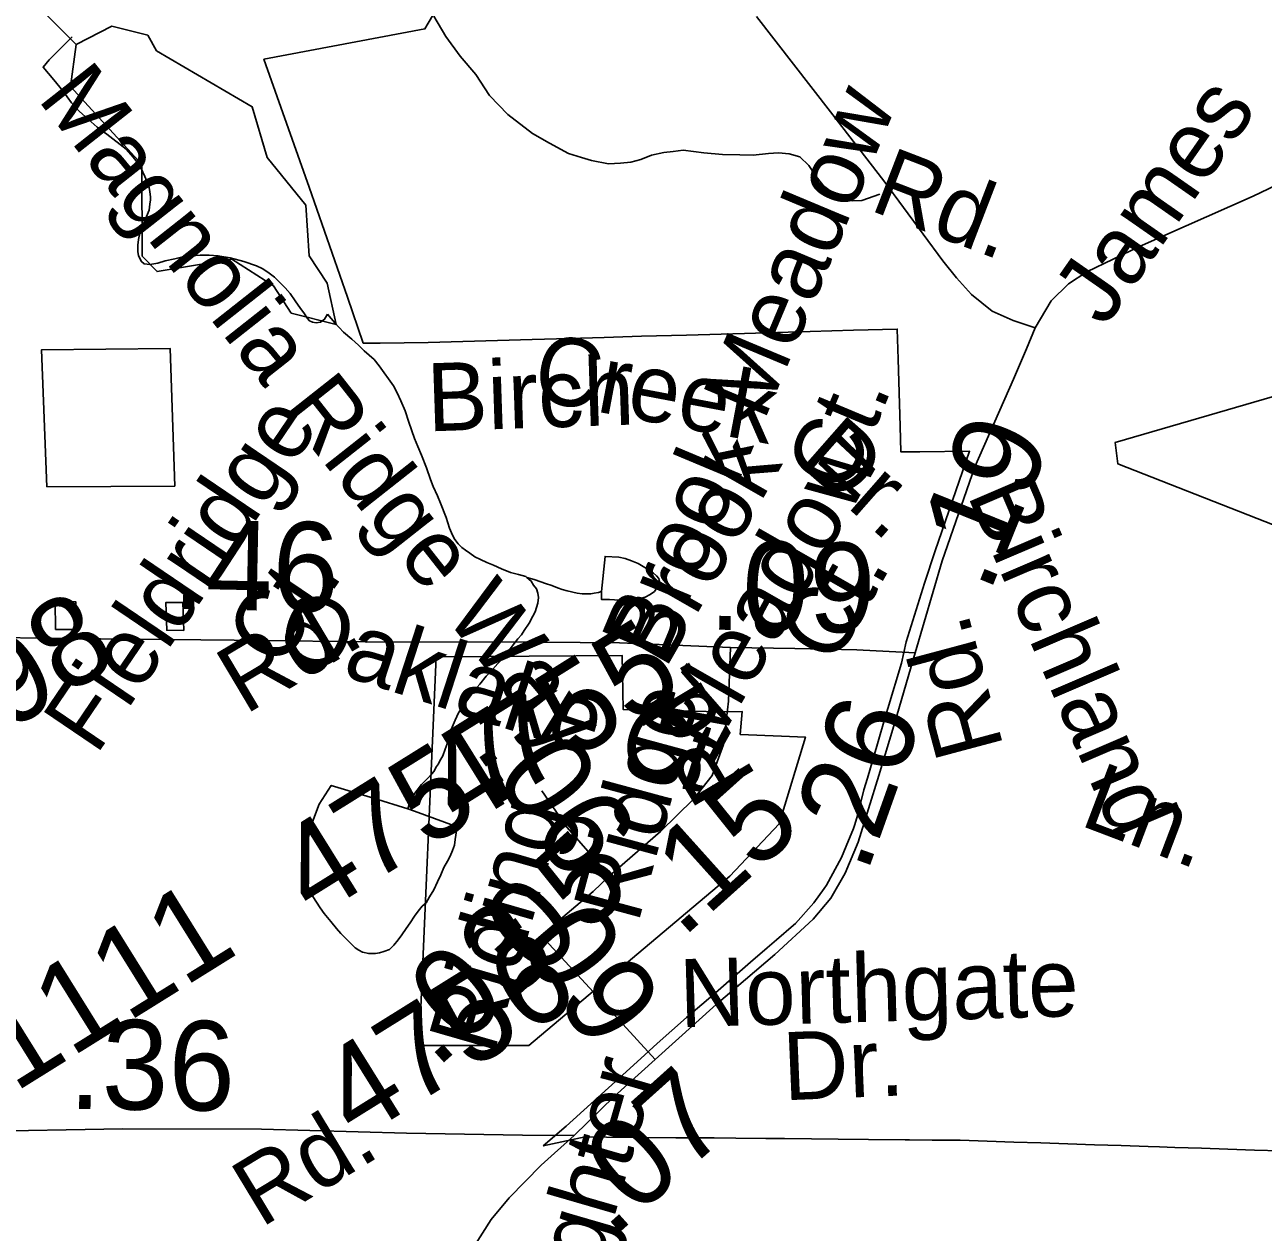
# Model space of a CAD drawing. Extents: x 2001466 to 31450019, y -30647475 to 847247.
# Drawn here: x 2057685 to 2061145, y 677008 to 680380 of the extents above; entities that cross this region are included whole.
import ezdxf

# ---------------------------------------------------------------- set-up
doc = ezdxf.new("R2010")
doc.units = 0
for name, color, linetype in [('Exist Boundary Political City Limit New', 7, 'Continuous'), ('Exist Hydrographic Misc Water Feature', 7, 'Continuous'), ('Exist Road Non-System Type 51', 7, 'Continuous'), ('Exist Road Non-System Type 51 Label', 7, 'Continuous'), ('Exist Road Secondary Mileage Hundredths English Label', 7, 'Continuous'), ('Exist Road Secondary Type 51 Attributed', 7, 'Continuous'), ('Exist Road Secondary Type 51 Label', 7, 'Continuous'), ('Exist Road Secondary Type 51 Number Label', 7, 'Continuous'), ('Map Preparation Boundary City Limit Buffer Line', 7, 'Continuous')]:
    doc.layers.add(name, color=color, linetype=linetype)

msp = doc.modelspace()

# ---------------------------------------------------------------- linework, layer by layer
at = {"layer": 'Exist Boundary Political City Limit New'}
for points in [[(2059452.1, 677535.1), (2059533.4, 677608.2), (2059607, 677670.7), (2059682.5, 677736.1), (2059712.1, 677762.4), (2059759.4, 677802.6), (2059785, 677824.4), (2059832.6, 677866.1), (2059838.1, 677870.9), (2059889.2, 677928.5), (2059918.5, 677968.4), (2059925, 677977.2), (2059966.5, 678055), (2059979.6, 678086.7), (2060000, 678135.8), (2060003, 678144), (2060012.4, 678174.8), (2060013.6, 678179.8), (2060029.4, 678243.4), (2060039.1, 678276.2), (2060067.4, 678372.6), (2060088.9, 678446.4), (2060096.4, 678471.2), (2060134.5, 678597.1), (2060147.6, 678657.4), (2060198.5, 678821.2), (2060227.9, 678911.3), (2060324.4, 679189.1), (2060185.2, 679187.9), (2060132.6, 679187.4), (2060130.5, 679258.9), (2060124.9, 679446), (2060122.4, 679530.6), (2060000, 679527), (2059879.4, 679523.6), (2059696.1, 679518.4), (2059533.2, 679513.8), (2059408, 679510.2), (2059303.9, 679507.2), (2059205, 679504.4), (2059102.2, 679501.5), (2058811.8, 679493.2), (2058678, 679491.1), (2058630.8, 679491.2), (2058587, 679619.5), (2058479.4, 679926.8), (2058453.5, 680000), (2058353.2, 680284.1), (2058802.8, 680368.7), (2058909.6, 680551.6)], [(2058104, 679091.9), (2058091.2, 679476.3), (2057732.2, 679472.6), (2057746.9, 679090.1), (2058104, 679091.9)], [(2057829.1, 678691.2), (2057827.8, 678769.1), (2057769.8, 678769.7), (2057771.4, 678691.8), (2057829.1, 678691.2)], [(2058126.6, 678766.5), (2058079.4, 678766.9), (2058081.8, 678689.2), (2058129.4, 678688.8), (2058126.6, 678766.5)], [(2059683.2, 678398.4), (2059688.8, 678462.5), (2059626.6, 678461.9), (2059356.6, 678468.5), (2059353.5, 678619.2), (2058834, 678615.1), (2058786.9, 677529.5), (2059092.8, 677529.5), (2059655.1, 678002.2), (2059792.6, 678148.9), (2059865.9, 678391.2), (2059798.8, 678393.9), (2059683.2, 678398.4)], [(2059133.2, 677249.2), (2059197.4, 677304.9), (2059335.2, 677429.4), (2059405.9, 677493.2), (2059452.1, 677535.1)], [(2061194, 677235.4), (2061120, 677237.9), (2061046.1, 677240.3), (2060972.1, 677242.8), (2060898.1, 677245.2), (2060854.9, 677246.6), (2060823.2, 677247.7), (2060748.2, 677250.2), (2060673.2, 677252.6), (2060598.4, 677255.1), (2060523.4, 677257.6), (2060448.4, 677260.1), (2060373.5, 677262.6), (2060298.5, 677265.1), (2060294.2, 677265.1), (2060219.5, 677265.8), (2060156.2, 677266.4), (2060144.5, 677266.5), (2060041.6, 677267.5), (2059957.6, 677268.2), (2059882.8, 677268.9), (2059807.8, 677269.7), (2059754.8, 677270.1), (2059671.8, 677270.9), (2059610.9, 677271.5), (2059503.9, 677272.3), (2059421.9, 677273.1), (2059309.8, 677274.1), (2059258.1, 677274.6), (2059250.2, 677274.9), (2059133.2, 677249.2)]]:
    msp.add_lwpolyline(points, dxfattribs=at)
at = {"layer": 'Exist Hydrographic Misc Water Feature'}
for points in [[(2057828.7, 680325.4), (2057728.6, 680426), (2057653.8, 680558.7), (2057619.7, 680792.3), (2057385.8, 681440.1), (2057368.8, 681548.7), (2057425.8, 681800.2)], [(2057828.7, 680325.4), (2057928.7, 680375.9), (2058028.6, 680351), (2058053.6, 680307.8), (2058320.6, 680151.5), (2058362.6, 680009.5), (2058470.7, 679876.1), (2058479.7, 679734.8), (2058529.6, 679658.4), (2058554.6, 679543), (2058429.7, 679575.1), (2058379.7, 679651.5), (2058263.6, 679726.1), (2058054.7, 679691), (2058013.6, 679734.5), (2058012.6, 679990.4), (2057812.7, 680207.7), (2057828.7, 680325.4)], [(2057817.8, 680346.5), (2057753.8, 680282.3), (2057736.2, 680262.3), (2057766.3, 680226.1), (2057791.8, 680196.2), (2057816, 680162.6), (2057837.9, 680138.5), (2057862.3, 680116.6), (2057887.9, 680094.5), (2057914.4, 680074.6), (2057968.3, 680032.8), (2057988.4, 680010.7), (2058002.4, 679992.7), (2058010.2, 679978.6), (2058020.6, 679956.7), (2058028.2, 679938.9), (2058032.7, 679924.9), (2058034.4, 679914.9), (2058036.4, 679898.8), (2058036.8, 679891), (2058034.4, 679878.8), (2058032.5, 679862.8), (2058024.9, 679845), (2058018.4, 679828.9), (2058014.9, 679814.8), (2058006.5, 679798.7), (2058002.8, 679781), (2058000.9, 679764.6), (2058000.9, 679746.8), (2058002.8, 679734.7), (2058011.2, 679718.8), (2058019, 679712.8), (2058034.8, 679710.8), (2058056.7, 679714.8), (2058077, 679721.1), (2058104.7, 679727), (2058130.7, 679733.1), (2058150.6, 679735), (2058174.8, 679737), (2058200.6, 679737.1), (2058224.6, 679735.1), (2058258.9, 679729.2), (2058296.8, 679719.4), (2058332.7, 679707.4), (2058348.7, 679699.3), (2058364.5, 679689.6), (2058382.9, 679675.5), (2058402.6, 679655.4), (2058412.9, 679645.8), (2058426.8, 679629.5), (2058441, 679609.5), (2058455.1, 679587.9), (2058465, 679575.8), (2058475, 679559.7), (2058481, 679553.9), (2058489.2, 679549.8), (2058499, 679547.9), (2058511.3, 679549.7), (2058522.8, 679557.7), (2058531, 679571.9)], [(2059088.1, 678836.8), (2059084.4, 678839.1), (2059064.5, 678844.9), (2059042.2, 678851.1), (2059016.6, 678860.7), (2058994.4, 678870.9), (2058976.2, 678879), (2058957.9, 678886.6), (2058942.3, 678894.6), (2058928.2, 678904.5), (2058916.1, 678912.8), (2058906.2, 678920.4), (2058896, 678930.5), (2058886.1, 678942.5), (2058880, 678954.8), (2058871.8, 678974.7), (2058861.9, 679004.5), (2058846.2, 679044.3), (2058838, 679064.6), (2058825.6, 679090.4), (2058818.1, 679110.2), (2058807.6, 679142.6), (2058793.7, 679178.4), (2058783.6, 679202.2), (2058773.8, 679224.4), (2058757.6, 679270.2), (2058747.5, 679302.2), (2058735.6, 679330.4), (2058725.2, 679352.2), (2058715.3, 679371.9), (2058701.4, 679391.9), (2058689.1, 679408), (2058675.3, 679427.9), (2058661, 679445.9), (2058633.1, 679470), (2058617.1, 679485.9), (2058598.9, 679502), (2058575.1, 679521.8), (2058550.9, 679547.8), (2058531, 679571.9)], [(2061371.6, 679190.4), (2061329.5, 679388.1), (2060730.6, 679213.3), (2060738.6, 679154.1), (2061222.7, 678963.8), (2061347.6, 678990.8), (2061371.6, 679190.4)], [(2059296.2, 678797.2), (2059306.3, 678895.5), (2059344.2, 678893.4), (2059362.3, 678889.4), (2059379.9, 678883.5), (2059398.2, 678875.4), (2059422.1, 678861.6), (2059432.2, 678855.7), (2059440.2, 678849.6), (2059449.8, 678841.6), (2059456.2, 678833.8), (2059457.8, 678825.8), (2059456.2, 678815.5), (2059450.2, 678805.9), (2059444.3, 678797.9), (2059432.2, 678789.6), (2059418.2, 678781.6), (2059404.3, 678777.6), (2059386.3, 678773.4), (2059368, 678771.7), (2059346.3, 678773.4), (2059318.2, 678775.6), (2059296.4, 678775.2), (2059296.2, 678797.2)], [(2058755.5, 678190.4), (2058759.2, 678202.4), (2058765.4, 678218.6), (2058775.2, 678234.5), (2058781.4, 678242.5), (2058787.3, 678250.5), (2058793.2, 678258.5), (2058801.5, 678266.6), (2058809.2, 678274.8), (2058817.2, 678282.5), (2058827.5, 678294.8), (2058835.3, 678308.5), (2058841.2, 678316.6), (2058845.1, 678324.5), (2058852.9, 678338.7), (2058859.1, 678356.9), (2058865, 678372.6), (2058869.1, 678386.6), (2058876.7, 678412.6), (2058887.2, 678438.6), (2058896.8, 678458.6), (2058906.6, 678474.6), (2058924.7, 678498.6), (2058942.7, 678522.6), (2058956.5, 678538.8), (2058974.5, 678560.8), (2058992.8, 678580.8), (2059006.5, 678596.9), (2059024.3, 678614.9), (2059036.4, 678630.9), (2059046.9, 678644.8), (2059062.5, 678665.1), (2059072.5, 678677), (2059080.5, 678689.1), (2059094.5, 678708.9), (2059104.3, 678729), (2059110.5, 678741), (2059118.3, 678764.9), (2059120.1, 678780.9), (2059118.3, 678792.9), (2059114.4, 678804.9), (2059106.2, 678815), (2059100.2, 678826.9), (2059088.1, 678836.8)], [(2059296.2, 678797.2), (2059288.2, 678795.1), (2059276.1, 678793.3), (2059266.3, 678791.2), (2059254, 678791.4), (2059242.1, 678791.2), (2059228, 678793.3), (2059200.1, 678799.2), (2059186.3, 678803.3), (2059176.3, 678807.2), (2059154.3, 678815), (2059142.2, 678819.3), (2059108, 678831), (2059088.1, 678836.8)], [(2058755.5, 678190.4), (2058659.4, 678220.4), (2058541.2, 678256.2), (2058507.6, 678204.1), (2058491.6, 678161.9), (2058483.4, 678133.9), (2058465.8, 678066), (2058463.7, 678048.1), (2058464.1, 678020.1), (2058468, 678000), (2058471.7, 677982), (2058480.1, 677968.2), (2058490, 677946), (2058500.2, 677930.2), (2058510.3, 677914.1), (2058522, 677898.1), (2058540, 677876.4), (2058555.8, 677856.1), (2058567.9, 677842.1), (2058583.9, 677826.3), (2058598.2, 677812.4), (2058608.5, 677802.3), (2058618.1, 677796.4), (2058628.2, 677790.4), (2058646.2, 677786.4), (2058664.5, 677786.5), (2058676.2, 677788.3), (2058688.5, 677792.6), (2058704.3, 677798.3), (2058715.9, 677810.3), (2058728.2, 677824.7), (2058738.1, 677838.6), (2058750.2, 677856.7), (2058761.7, 677872.7), (2058774.2, 677890.8), (2058784, 677904.6), (2058795.7, 677918.7), (2058806, 677928.5), (2058815.8, 677944.8), (2058828.1, 677964.5), (2058838.2, 677986.5), (2058847.8, 678006.5), (2058855.8, 678026.8), (2058865.6, 678044.8), (2058873.4, 678058.6), (2058879.6, 678074.7), (2058885.7, 678088.8), (2058887.6, 678104.7), (2058891.5, 678128.9), (2058891.5, 678138.6), (2058885.3, 678142.8), (2058773.8, 678184.4), (2058755.5, 678190.4)]]:
    msp.add_lwpolyline(points, dxfattribs=at)
at = {"layer": 'Exist Road Non-System Type 51'}
msp.add_lwpolyline([(2060074, 679906.9), (2060023.6, 679889.9), (2059997.6, 679888.4), (2059973.7, 679892.9), (2059950, 679905.4), (2059916.5, 679930.1), (2059893.1, 679960.5), (2059875.6, 679986.9), (2059850.1, 680011.4), (2059820.3, 680020), (2059790.3, 680022.6), (2059762.3, 680021.2), (2059720.2, 680016.1), (2059682.2, 680016.8), (2059634.2, 680017.8), (2059582.3, 680022.9), (2059524.5, 680030), (2059496.4, 680026.6), (2059470.3, 680023.1), (2059436.2, 680015.8), (2059406, 680004.4), (2059377.8, 679997), (2059349.7, 679993.6), (2059315.7, 679992.3), (2059267.9, 680001.2), (2059240.1, 680009.8), (2059204.3, 680020.5), (2059150.9, 680049.6), (2059103.4, 680076.6), (2059034.5, 680130), (2058983.6, 680183), (2058944.8, 680241.8), (2058901.8, 680292.7), (2058861, 680347.5), (2058828.1, 680404.2)], dxfattribs=at)
at = {"layer": 'Exist Road Secondary Type 51 Attributed'}
for points in [[(2060508, 679534.3), (2060552.2, 679608.9), (2060600.6, 679656.5), (2060652.2, 679690.1), (2060798.9, 679760.6), (2061116.9, 679901.7), (2061264.5, 679972.2), (2061371, 680032.9), (2061466.1, 680108.3), (2061569.4, 680213.3), (2061756.2, 680423.2), (2061943.1, 680639.7), (2062112, 680856.2), (2062225, 681020.9), (2062307, 681148)], [(2059729.5, 680403.8), (2059936.2, 680137), (2060085.3, 679944.7), (2060249.8, 679721.3), (2060287.5, 679673.7), (2060330.1, 679627), (2060387.5, 679580.2), (2060446.5, 679554), (2060508, 679534.3)], [(2060172.5, 678626.2), (2060247.8, 678883.6), (2060339.3, 679146.1), (2060447.3, 679390.8), (2060483.4, 679475.3), (2060508, 679534.3)], [(2059656.9, 678641.6), (2059346.8, 678654.3), (2059015.5, 678657.4), (2058708.6, 678656.3), (2058269.9, 678661.8), (2057803.6, 678666.1), (2057279.8, 678673.6)], [(2059656.9, 678641.6), (2059650.6, 678491.6), (2059637.2, 678370.4), (2059605.6, 678283.6), (2059553.5, 678217.3), (2059461.2, 678127.7), (2059318.4, 678003.7)], [(2060172.5, 678626.2), (2060009.5, 678635.1), (2059836.3, 678638.5), (2059656.9, 678641.6)], [(2059446, 677490.7), (2059616.7, 677644.3), (2059780.1, 677783.8), (2059887.6, 677882.7), (2059936.7, 677941.1), (2059977.2, 678011.2), (2060012.9, 678097.2), (2060071.2, 678284), (2060115.4, 678432.1), (2060172.5, 678626.2)], [(2059318.4, 678003.7), (2059199.3, 678139.5), (2059129.9, 678240.6)], [(2059318.4, 678003.7), (2059272.7, 677959.9), (2059127.5, 677836.7)], [(2059127.5, 677836.7), (2059009.2, 677735.7)], [(2059446, 677490.7), (2059285.3, 677666.2), (2059127.5, 677836.7)], [(2059220, 677278.1), (2059331.8, 677386.9), (2059446, 677490.7)], [(2059220, 677278.1), (2059075.4, 677279.4), (2058751.2, 677285.3), (2058346.4, 677295.9), (2057959, 677297.1), (2057536.3, 677289.9), (2057333.6, 677286.4)], [(2058183.1, 675136.2), (2058261.4, 675239.4), (2058354.7, 675369), (2058425.3, 675480.2), (2058576.8, 675760.7), (2058663.9, 675907.3), (2058689.7, 675958.9), (2058720.7, 676048), (2058739.2, 676149.4), (2058752.7, 676278.4), (2058763.1, 676404.4), (2058789.5, 676631.1), (2058814.7, 676715.3), (2058856.8, 676810.5), (2058933.5, 676957.4), (2058987.6, 677043.4), (2059037.9, 677104.2), (2059127.9, 677195.2), (2059220, 677278.1)]]:
    msp.add_lwpolyline(points, dxfattribs=at)
at = {"layer": 'Map Preparation Boundary City Limit Buffer Line'}
for points in [[(2059452.1, 677535.1), (2059533.4, 677608.2), (2059607, 677670.7), (2059682.5, 677736.1), (2059712.1, 677762.4), (2059759.4, 677802.6), (2059785, 677824.4), (2059832.6, 677866.1), (2059838.1, 677870.9), (2059889.2, 677928.5), (2059918.5, 677968.4), (2059925, 677977.2), (2059966.5, 678055), (2059979.6, 678086.7), (2060000, 678135.8), (2060003, 678144), (2060012.4, 678174.8), (2060013.6, 678179.8), (2060029.4, 678243.4), (2060039.1, 678276.2), (2060067.4, 678372.6), (2060088.9, 678446.4), (2060096.4, 678471.2), (2060134.5, 678597.1), (2060147.6, 678657.4), (2060198.5, 678821.2), (2060227.9, 678911.3), (2060324.4, 679189.1), (2060185.2, 679187.9), (2060132.6, 679187.4), (2060130.5, 679258.9), (2060124.9, 679446), (2060122.4, 679530.6), (2060000, 679527), (2059879.4, 679523.6), (2059696.1, 679518.4), (2059533.2, 679513.8), (2059408, 679510.2), (2059303.9, 679507.2), (2059205, 679504.4), (2059102.2, 679501.5), (2058811.8, 679493.2), (2058678, 679491.1), (2058630.8, 679491.2), (2058587, 679619.5), (2058479.4, 679926.8), (2058453.5, 680000), (2058353.2, 680284.1), (2058802.8, 680368.7), (2058909.6, 680551.6)], [(2058104, 679091.9), (2058091.2, 679476.3), (2057732.2, 679472.6), (2057746.9, 679090.1), (2058104, 679091.9)], [(2057829.1, 678691.2), (2057827.8, 678769.1), (2057769.8, 678769.7), (2057771.4, 678691.8), (2057829.1, 678691.2)], [(2058126.6, 678766.5), (2058079.4, 678766.9), (2058081.8, 678689.2), (2058129.4, 678688.8), (2058126.6, 678766.5)], [(2059683.2, 678398.4), (2059688.8, 678462.5), (2059626.6, 678461.9), (2059356.6, 678468.5), (2059353.5, 678619.2), (2058834, 678615.1), (2058786.9, 677529.5), (2059092.8, 677529.5), (2059655.1, 678002.2), (2059792.6, 678148.9), (2059865.9, 678391.2), (2059798.8, 678393.9), (2059683.2, 678398.4)], [(2059133.2, 677249.2), (2059197.4, 677304.9), (2059335.2, 677429.4), (2059405.9, 677493.2), (2059452.1, 677535.1)], [(2061194, 677235.4), (2061120, 677237.9), (2061046.1, 677240.3), (2060972.1, 677242.8), (2060898.1, 677245.2), (2060854.9, 677246.6), (2060823.2, 677247.7), (2060748.2, 677250.2), (2060673.2, 677252.6), (2060598.4, 677255.1), (2060523.4, 677257.6), (2060448.4, 677260.1), (2060373.5, 677262.6), (2060298.5, 677265.1), (2060294.2, 677265.1), (2060219.5, 677265.8), (2060156.2, 677266.4), (2060144.5, 677266.5), (2060041.6, 677267.5), (2059957.6, 677268.2), (2059882.8, 677268.9), (2059807.8, 677269.7), (2059754.8, 677270.1), (2059671.8, 677270.9), (2059610.9, 677271.5), (2059503.9, 677272.3), (2059421.9, 677273.1), (2059309.8, 677274.1), (2059258.1, 677274.6), (2059250.2, 677274.9), (2059133.2, 677249.2)]]:
    msp.add_lwpolyline(points, dxfattribs=at)

# ---------------------------------------------------------------- texts
at = {"layer": 'Exist Road Non-System Type 51 Label'}
for s, rotation, p in [('Magnolia Ridge Way', 308.2428, (2057718.2, 680173.3)), ('Brook Meadow ', 67.2749, (2059466.3, 678593.2)), ('Creek', 349.2955, (2059097.4, 679334.9)), ('Birch', 1.9102, (2058811.5, 679244.6)), ('Fieldridge', 55.8741, (2057884.8, 678337.5)), ('Ct.', 67.2749, (2059982.2, 679064.5)), ('Dr.', 318.6796, (2059841.1, 679156.2)), ('Brook', 60.2865, (2059474.3, 678578.2)), ('Meadow', 60.2865, (2059603.6, 678338)), ('Birchland', 293.1898, (2060316.8, 679068.8)), ('Ct.', 55.8741, (2058394.5, 678575.6)), ('Ct.', 60.2865, (2059944.9, 678586.2)), ('Ln.', 339.2199, (2060628.2, 678146.2)), ('Northgate', 1.628, (2059515.8, 677580.7)), ('Dr.', 2.3854, (2059806.3, 677376.5))]:
    msp.add_text(s, height=190, rotation=rotation, dxfattribs=at).set_placement(p)
at = {"layer": 'Exist Road Secondary Mileage Hundredths English Label'}
for s, rotation, p in [('.19', 67.9791, (2060378.8, 678788.2)), ('.46', 358.8366, (2058096, 678749.3)), ('.09', 358.8366, (2059594.3, 678691.5)), ('.26', 70.4163, (2060036.8, 678005.6)), ('.06', 305.0153, (2058937.7, 678359.8)), ('.15', 41.9207, (2059520.6, 677826.2)), ('.05', 41.9207, (2059043.5, 677650.8)), ('.03', 41.9207, (2058833.5, 677462.2)), ('.09', 305.0153, (2059006.7, 677888.6)), ('.36', 359.2652, (2057806.4, 677353.2)), ('.07', 41.9207, (2059324.9, 676988.1))]:
    msp.add_text(s, height=250, rotation=rotation, dxfattribs=at).set_placement(p)
at = {"layer": 'Exist Road Secondary Type 51 Label'}
for s, rotation, p in [('James', 55.1246, (2060702, 679531.9)), ('Rd.', 338.89, (2060040.9, 679864)), ('Rd.', 30.7546, (2058300.8, 678452)), ('Oaklake Ct.', 341.9847, (2058379.9, 678625.7)), ('Rd.', 104.9542, (2060420.2, 678362.2)), ('Rd.', 120.7949, (2059731.4, 678279.2)), ('Ridge', 74.8791, (2059398.3, 677867.6)), ('Riding', 73.9115, (2058993.6, 677498.2)), ('Slaughter', 73.8361, (2059149, 676418.7)), ('Rd.', 31.1832, (2058344.9, 677019.1))]:
    msp.add_text(s, height=190, rotation=rotation, dxfattribs=at).set_placement(p)
at = {"layer": 'Exist Road Secondary Type 51 Number Label'}
for s, p in [('1398', (2057322.7, 678208.3)), ('4755', (2058903.5, 678128.9)), ('4757', (2058492.8, 677881.7)), ('1111', (2057656.4, 677396.8)), ('4756', (2058611.6, 677261.2))]:
    msp.add_text(s, height=250, rotation=31.918, dxfattribs=at).set_placement(p)

doc.saveas('drawing.dxf')
